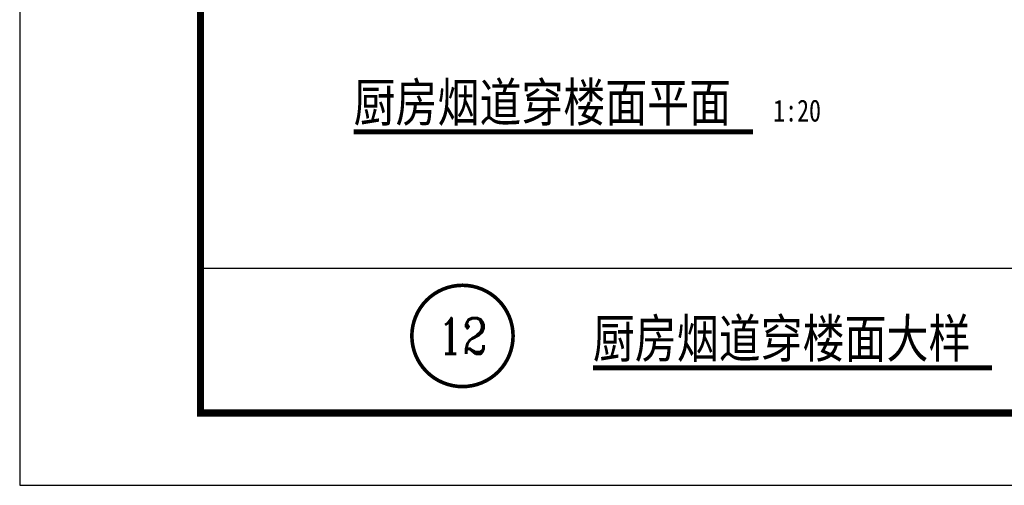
# Model space of a CAD drawing. Extents: x 1779708 to 7299578, y -1121471 to 88434.
# Tile 923 of 1056: x 6938569 to 6939931, y -943213 to -942569. Entities that reach past the tile are written whole.
import ezdxf
from ezdxf.enums import TextEntityAlignment as Align

# ---------------------------------------------------------------- set-up
doc = ezdxf.new("R2010")
doc.units = 0
doc.header["$LTSCALE"] = 1000
doc.header["$MEASUREMENT"] = 0
for name, color, linetype in [('DIM_IDEN', 3, 'CONTINUOUS'), ('DIM_SYMB', 3, 'CONTINUOUS'), ('PUB_HATCH', 8, 'CONTINUOUS'), ('PUB_TEXT', 7, 'CONTINUOUS'), ('PUB_TITLE', 4, 'CONTINUOUS'), ('可见线', 6, 'CONTINUOUS')]:
    doc.layers.add(name, color=color, linetype=linetype)
doc.styles.add('_TCH_LABEL', font='COMPLEX', dxfattribs={"bigfont": 'GBCBIG'})
doc.styles.add('宋体', font='txt', dxfattribs={"width": 0.8})

# ---------------------------------------------------------------- blocks, each defined once
blk = doc.blocks.new('A$C3D8761CE')
at = {"layer": 'PUB_TITLE'}
blk.add_lwpolyline([(0.0004900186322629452, -0.0007429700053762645), (84100.00049001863, -0.0007429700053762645), (84100.00049001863, 59399.99925702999), (0.0004900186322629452, 59399.99925702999)], close=True, dxfattribs=at)
at = {"layer": 'PUB_TITLE', "const_width": 100}
blk.add_lwpolyline([(2500.000490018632, 999.9992570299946), (83100.00049001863, 999.9992570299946), (83100.00049001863, 58399.99925702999), (2500.000490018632, 58399.99925702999)], close=True, dxfattribs=at)

msp = doc.modelspace()

# ---------------------------------------------------------------- linework, layer by layer
at = {"layer": 'DIM_IDEN', "const_width": 5}
msp.add_lwpolyline([(6939251.518408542, -943006.4444107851, 1), (6939111.518408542, -943006.4444107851, 1)], format="xyb", close=True, dxfattribs=at)
at = {"layer": 'DIM_SYMB', "const_width": 7}
for points in [[(6939030.958306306, -942724.1856438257), (6939583.219909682, -942724.1856438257)], [(6939361.873982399, -943050.4444107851), (6939913.663011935, -943050.4444107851)]]:
    msp.add_lwpolyline(points, dxfattribs=at)
at = {"layer": 'PUB_HATCH'}
msp.add_line((6938819.166410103, -942912.8515226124), (6946179.166410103, -942912.8515226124), dxfattribs=at)

# ---------------------------------------------------------------- block references
at = {"layer": '可见线', "xscale": 0.1000000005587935, "yscale": 0.1000000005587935, "zscale": 0.1000000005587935}
msp.add_blockref('A$C3D8761CE', (6938569.166316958, -943212.8514497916), dxfattribs=at)

# ---------------------------------------------------------------- texts
at = {"layer": 'PUB_TEXT', "color": 7, "style": '宋体', "width": 0.8}
for s, height, p in [('厨房烟道穿楼面平面', 53.16455696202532, (6939030.958306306, -942710.1856438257)), ('1:20', 30.37974683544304, (6939611.219909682, -942710.1856438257)), ('厨房烟道穿楼面大样', 53.16455696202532, (6939361.873982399, -943036.4444107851))]:
    msp.add_text(s, height=height, dxfattribs=at).set_placement(p)
at = {"layer": 'PUB_TEXT', "color": 7, "style": '_TCH_LABEL'}
msp.add_text('12', height=49.26682422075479, dxfattribs=at).set_placement((6939147.500839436, -943031.0778228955), (6939215.535977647, -943031.0778228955), align=Align.FIT)

doc.saveas('drawing.dxf')
